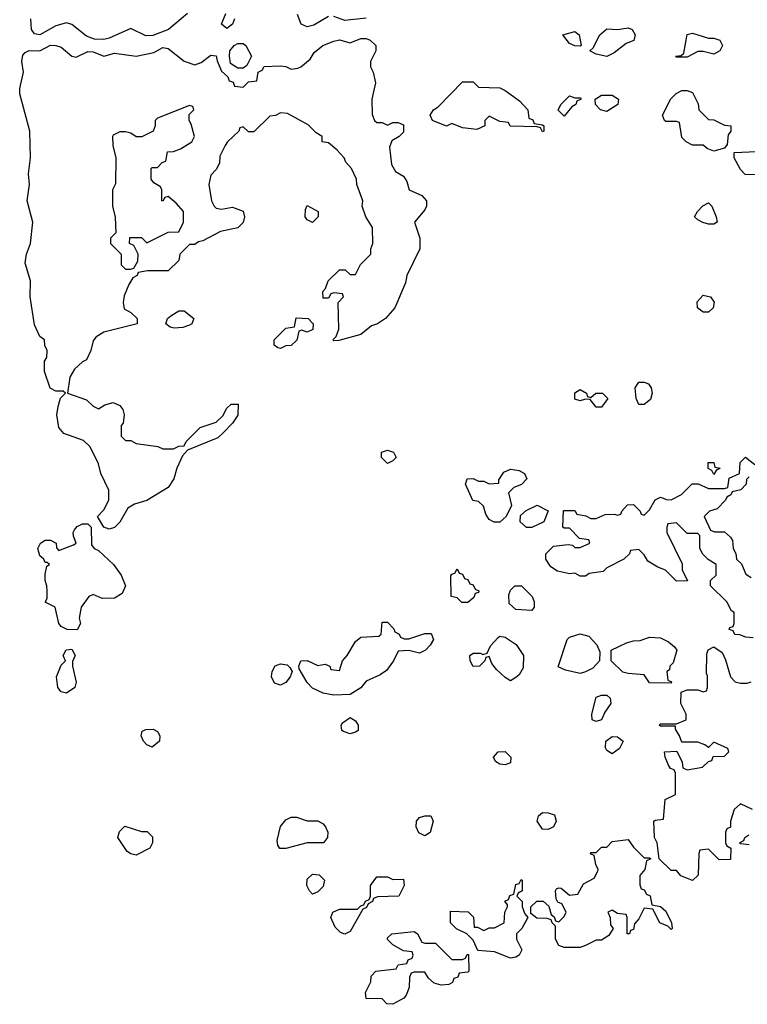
# Model space of a CAD drawing. Header units: inches. Extents: x 2769379 to 2883802, y 684208 to 828654.
# Tile 266 of 298: x 2833515 to 2836235, y 813426 to 817107. Entities that reach past the tile are written whole.
import ezdxf

# ---------------------------------------------------------------- set-up
doc = ezdxf.new("R2010")
doc.units = ezdxf.units.IN
doc.header["$MEASUREMENT"] = 0
doc.layers.add('C8831', color=7, linetype='Continuous')

msp = doc.modelspace()

# ---------------------------------------------------------------- linework, layer by layer
at = {"layer": 'C8831', "color": 2, "elevation": 2}
for points in [[(2834142, 817130), (2834071.3, 817070), (2834012.8, 817047.2), (2833986, 817046), (2833930, 817074), (2833850, 817037), (2833830, 817032), (2833794.2, 817034.2), (2833765.1, 817045.1), (2833710, 817089), (2833690, 817095.3), (2833650, 817084), (2833590.6, 817049.4), (2833570, 817054), (2833559.3, 817070), (2833557, 817110)], [(2834318, 817110), (2834311, 817090), (2834290, 817074), (2834269.3, 817090), (2834286, 817130)], [(2834670, 817119), (2834614.4, 817085.6), (2834590, 817079.5), (2834567, 817090), (2834554, 817126)], [(2834810, 817112.7), (2834730, 817104), (2834690, 817119)], [(2836256.4, 814796.4), (2836230, 814798), (2836207.3, 814807.3), (2836188.4, 814808.4), (2836182, 814822), (2836167.3, 814827.3), (2836170, 814834), (2836182, 814838), (2836186, 814850), (2836186, 814890), (2836176.4, 814896.4), (2836158, 814930), (2836098, 814990), (2836098, 815010), (2836118, 815030), (2836118, 815070), (2836088.9, 815088.9), (2836068.7, 815108.7), (2836058, 815130), (2836058, 815178), (2836050, 815186), (2836010, 815186), (2835970, 815226), (2835938, 815222), (2835934, 815210), (2835934, 815190), (2835992, 815072), (2835992, 815050), (2836011.6, 815008.4), (2835970, 815008), (2835928.9, 815048.9), (2835900.2, 815060.2), (2835863.1, 815083.1), (2835850, 815106), (2835830, 815126), (2835798, 815122), (2835794, 815110), (2835774, 815090), (2835710, 815058), (2835696, 815044), (2835643.6, 815036.4), (2835630, 815026), (2835610, 815026), (2835590, 815038), (2835570, 815035.3), (2835525.2, 815045.2), (2835500.9, 815060.9), (2835482, 815090), (2835482, 815110), (2835510, 815138), (2835565.4, 815145.4), (2835582, 815142), (2835590, 815134), (2835610, 815134), (2835646, 815150), (2835642, 815162), (2835607.3, 815167.3), (2835570, 815206), (2835550, 815206), (2835546, 815210), (2835548.4, 815271.6), (2835590, 815272), (2835598, 815258), (2835631.6, 815251.6), (2835650, 815242), (2835670, 815242), (2835703.1, 815256.9), (2835738, 815258), (2835750, 815254), (2835762, 815258), (2835766, 815270), (2835787.3, 815292.7), (2835810, 815294), (2835834, 815270), (2835838, 815258), (2835850, 815254), (2835870, 815274), (2835890, 815312), (2835910, 815322), (2835932.7, 815312.7), (2835950, 815312), (2835988.4, 815331.6), (2836028.4, 815371.6), (2836051.6, 815371.6), (2836090, 815354), (2836150, 815354), (2836162, 815358), (2836167.3, 815392.7), (2836206, 815410), (2836208.4, 815451.6), (2836228.4, 815471.6), (2836263.6, 815443.6)], [(2836242, 815398), (2836232, 815388), (2836231.3, 815370), (2836211.1, 815348.9), (2836178, 815342), (2836174, 815330), (2836158, 815322), (2836154, 815310), (2836122, 815278), (2836094, 815270), (2836074, 815250), (2836098, 815198), (2836112.7, 815192.7), (2836150, 815192), (2836172.7, 815172.7), (2836179.6, 815159.6), (2836182, 815130), (2836191.6, 815111.6), (2836194, 815090), (2836212.7, 815072.7), (2836230, 815034), (2836250, 815022)], [(2836254.6, 814154.6), (2836210, 814175.3), (2836186, 814154), (2836172, 814110), (2836171.6, 814088.4), (2836158, 814082), (2836154, 814070), (2836154, 814030), (2836158, 814018), (2836174, 814010), (2836172.7, 813967.3), (2836130, 813966), (2836090, 814006), (2836058, 814002), (2836054, 813990), (2836051.1, 813908.9), (2836030, 813888.7), (2835986, 813906), (2835970, 813926), (2835950, 813926), (2835906, 813970), (2835898, 814030), (2835888, 814050), (2835886, 814110), (2835890, 814114), (2835922, 814118), (2835928.4, 814191.6), (2835966, 814210), (2835966, 814290), (2835962, 814302), (2835947.3, 814307.3), (2835940.4, 814320.4), (2835928, 814350), (2835926, 814370), (2835972, 814372), (2835991.6, 814331.6), (2835994, 814310), (2836010, 814302), (2836067.3, 814312.7), (2836090, 814334), (2836102, 814338), (2836107.3, 814352.7), (2836150, 814354), (2836166, 814370), (2836162, 814382), (2836110, 814406), (2836090, 814386), (2836076.4, 814396.4), (2836050, 814406), (2835990, 814406), (2835982, 814430), (2835966, 814454), (2835966, 814466), (2835910, 814466), (2835906, 814470), (2835910, 814474), (2835970, 814474), (2836006, 814490), (2836006, 814510), (2835986, 814550), (2835987.3, 814592.7), (2836010, 814602), (2836050, 814602), (2836070, 814594), (2836082, 814598), (2836086, 814610), (2836086, 814654), (2836082, 814662), (2836084, 814736), (2836088.7, 814751.3), (2836110, 814762), (2836141, 814741), (2836153.7, 814713.7), (2836172, 814650), (2836190, 814632), (2836210, 814626), (2836234, 814626), (2836250, 814632)], [(2836242, 814022), (2836210, 814026), (2836206, 814030), (2836222, 814038), (2836226, 814050), (2836240.4, 814059.6)]]:
    msp.add_lwpolyline(points, dxfattribs=at)
for points in [[(2835610, 817008), (2835590, 817009), (2835570, 817018), (2835546, 817050), (2835590, 817062.8), (2835606, 817050), (2835614, 817010)], [(2835710, 816969), (2835670, 816978), (2835646, 816990), (2835659, 817001), (2835683.7, 817050), (2835710, 817072.4), (2835750, 817070.5), (2835790, 817076.3), (2835804.7, 817070), (2835816, 817050), (2835811.1, 817028.9), (2835782, 817018), (2835736.8, 816983.2)], [(2836090, 817038), (2836110, 817038), (2836132, 817030), (2836142, 817010), (2836132, 816990), (2836110, 816978), (2836070, 816988), (2836050, 816988), (2836010, 816966), (2835970, 816966), (2835966, 816970), (2835987.3, 816972.7), (2835998, 816982), (2836010, 817051.3), (2836030, 817056)], [(2834850, 816722), (2834870, 816722), (2834890, 816712), (2834910, 816722), (2834930, 816722), (2834950, 816714), (2834950, 816686), (2834934, 816670), (2834906, 816654), (2834898, 816630), (2834905.4, 816565.4), (2834919.6, 816539.6), (2834950, 816522), (2834962, 816502), (2834971, 816471), (2835018, 816450), (2835036.3, 816430), (2835036.3, 816410), (2835030, 816395.3), (2834991, 816350), (2835011, 816290), (2835010.8, 816250), (2834962, 816150), (2834956.9, 816123.1), (2834918, 816030), (2834882, 815990), (2834852, 815970), (2834830, 815962), (2834790.7, 815929.3), (2834708, 815908), (2834690, 815906), (2834686, 815910), (2834698, 815922), (2834708, 815950), (2834706, 816050), (2834726, 816070), (2834722, 816082), (2834690, 816086), (2834678, 816082), (2834670, 816066), (2834650, 816066), (2834648, 816090), (2834658, 816102), (2834668, 816130), (2834710, 816172), (2834731.6, 816171.6), (2834750, 816154), (2834770, 816154), (2834788.9, 816191.1), (2834828, 816230), (2834828, 816250), (2834835.3, 816270), (2834834, 816330), (2834808.7, 816370), (2834795.3, 816410), (2834798, 816430), (2834775.3, 816490), (2834774, 816510), (2834755.3, 816550), (2834734.6, 816574.6), (2834728, 816590), (2834700.4, 816620.4), (2834670, 816646), (2834646, 816650), (2834646, 816670), (2834623.1, 816683.1), (2834593.6, 816713.6), (2834516.4, 816756.4), (2834490, 816758), (2834471.6, 816748.4), (2834450, 816746), (2834390, 816688), (2834370, 816688), (2834350, 816706), (2834338, 816702), (2834334, 816690), (2834292, 816650), (2834283.6, 816636.4), (2834263.6, 816596.4), (2834262, 816570), (2834250, 816546), (2834230, 816526), (2834222, 816490), (2834232, 816430), (2834242, 816410), (2834250, 816402), (2834270, 816398), (2834310, 816406), (2834350, 816391), (2834356, 816370), (2834350.9, 816349.1), (2834330, 816328.7), (2834265.4, 816314.6), (2834199.6, 816280.4), (2834183.6, 816276.4), (2834170, 816266), (2834150, 816266), (2834114, 816230), (2834110, 816206), (2834070, 816168), (2833992.7, 816167.3), (2833958, 816162), (2833954, 816150), (2833938, 816142), (2833923.6, 816116.4), (2833905.4, 816074.6), (2833902, 816050), (2833905.4, 816025.4), (2833930, 816012), (2833954, 815990), (2833954, 815970), (2833830, 815938), (2833799.6, 815920.4), (2833790, 815906), (2833781, 815870), (2833764.7, 815835.3), (2833750, 815828), (2833719.6, 815800.4), (2833702, 815770), (2833694, 815710), (2833765.4, 815685.4), (2833790, 815662), (2833810, 815652), (2833833.6, 815666.4), (2833864.7, 815675.3), (2833890, 815664.7), (2833901, 815650), (2833906, 815630), (2833902, 815598), (2833894, 815590), (2833894, 815550), (2833910, 815534), (2833930, 815534), (2833950, 815522), (2834031.1, 815511.1), (2834050, 815502), (2834090, 815502), (2834110, 815512), (2834130, 815514), (2834138, 815530), (2834190, 815582), (2834250, 815602), (2834274.6, 815625.4), (2834290, 815654), (2834306, 815670), (2834332, 815670), (2834330, 815628), (2834310, 815598), (2834276.9, 815563.1), (2834256, 815544), (2834142, 815498), (2834123.6, 815476.4), (2834102, 815430), (2834091.3, 815390), (2834070, 815358), (2833990.5, 815309.5), (2833944, 815296), (2833918.8, 815281.2), (2833890, 815228.7), (2833870, 815208.7), (2833850, 815202), (2833829, 815209), (2833806, 815250), (2833830, 815274), (2833848, 815310), (2833848.4, 815348.4), (2833818, 815410), (2833810, 815446), (2833778, 815510), (2833753.6, 815533.6), (2833680.2, 815560.2), (2833662, 815582), (2833654, 815630), (2833659, 815661), (2833668, 815692), (2833686, 815710), (2833678, 815718), (2833650, 815718), (2833629, 815729), (2833608.4, 815791.6), (2833608, 815830), (2833616.4, 815843.6), (2833618, 815870), (2833608.9, 815888.9), (2833608, 815910), (2833590, 815922), (2833570, 815966), (2833554, 816070), (2833556, 816130), (2833535.9, 816195.9), (2833540.5, 816230), (2833555.6, 816270), (2833563.6, 816350), (2833543.5, 816430), (2833552, 816490), (2833548, 816530), (2833555.6, 816590), (2833552.7, 816690), (2833515.1, 816830), (2833515.6, 816850), (2833529.3, 816910), (2833522.7, 816950), (2833526.6, 816973.4), (2833535.5, 816984.5), (2833550, 816991), (2833590, 816990.8), (2833630, 817010.8), (2833650, 817010.7), (2833670, 817004), (2833710, 816970.8), (2833726.8, 816966.8), (2833770, 816987.3), (2833790, 816986.8), (2833830, 816970.7), (2833870, 816982), (2833950, 816970.8), (2834016.2, 816983.8), (2834050, 817002.8), (2834070, 816998.8), (2834130, 816951.3), (2834170, 816938), (2834194, 816946), (2834230, 816974), (2834250, 816972), (2834252.7, 816952.7), (2834270, 816914), (2834292.7, 816892.7), (2834298, 816878), (2834312.7, 816872.7), (2834318, 816858), (2834350, 816854), (2834370, 816874), (2834402, 816878), (2834406, 816910), (2834422, 816918), (2834428.4, 816931.6), (2834490, 816934), (2834510, 816932), (2834530, 816922), (2834554.6, 816925.4), (2834566, 816930), (2834600.4, 816959.6), (2834616.4, 816983.6), (2834648, 817010), (2834690, 817026.8), (2834710, 817031), (2834750, 817020.7), (2834790, 817036.3), (2834810, 817036.3), (2834824.7, 817030), (2834846.8, 817010), (2834846.8, 816990), (2834826, 816950), (2834826.8, 816930), (2834836, 816910), (2834844.7, 816870), (2834832, 816810), (2834832.7, 816752.7), (2834842, 816730)], [(2834330, 816926), (2834303.1, 816943.1), (2834299, 816970), (2834301.2, 816990), (2834317.2, 817010), (2834330, 817018), (2834350, 817017.1), (2834360.7, 817010), (2834381, 816970), (2834364.7, 816935.3), (2834350, 816926)], [(2835470, 816688), (2835462, 816702), (2835450, 816706), (2835348.4, 816708.4), (2835342, 816722), (2835310, 816726), (2835270, 816746), (2835254, 816730), (2835254, 816710), (2835223.6, 816696.4), (2835170, 816702), (2835130, 816718), (2835110, 816708), (2835058, 816730), (2835049, 816750), (2835062, 816770), (2835079, 816781), (2835170, 816874), (2835210, 816874), (2835230, 816854), (2835310, 816852), (2835330, 816842), (2835383.6, 816803.6), (2835414, 816770), (2835418, 816738), (2835432.7, 816732.7), (2835438, 816718), (2835470, 816714), (2835474, 816710), (2835474, 816690)], [(2836110, 816615.3), (2836085.2, 816625.2), (2836070, 816638), (2836030, 816638), (2836006, 816650), (2835990, 816666), (2835982, 816722), (2835970, 816726), (2835930, 816726), (2835926, 816730), (2835918, 816750), (2835949.3, 816810.7), (2835969.2, 816830.8), (2835990, 816842), (2836010, 816842), (2836030, 816834), (2836051.6, 816791.6), (2836054, 816770), (2836090, 816734), (2836110, 816732), (2836150, 816712), (2836174, 816710), (2836174, 816690), (2836163.6, 816676.4), (2836159.6, 816640.4), (2836150, 816626)], [(2835590, 816814), (2835610, 816814), (2835614, 816810), (2835598, 816802), (2835594, 816790), (2835579.6, 816780.4), (2835550, 816746), (2835528.4, 816768.4), (2835538, 816790), (2835570, 816822)], [(2835710, 816764), (2835686, 816770), (2835668, 816790), (2835666, 816810), (2835690, 816824.7), (2835730, 816824.7), (2835754, 816810), (2835750.7, 816789.3)], [(2834150, 816786), (2834030, 816738), (2834022, 816730), (2834022, 816710), (2834014, 816690), (2833971.1, 816668.9), (2833950, 816668.7), (2833930, 816682), (2833910, 816688), (2833890, 816688), (2833864.7, 816675.3), (2833862, 816670), (2833863.6, 816636.4), (2833874, 816590), (2833872.7, 816492.7), (2833862, 816470), (2833862, 816410), (2833871.6, 816368.4), (2833874, 816310), (2833854, 816290), (2833854, 816270), (2833894, 816230), (2833894, 816190), (2833910, 816174), (2833930, 816174), (2833942, 816178), (2833956.4, 816203.6), (2833958, 816230), (2833942, 816262), (2833926, 816270), (2833927.3, 816292.7), (2833970, 816292), (2833990, 816272), (2834070, 816312), (2834110, 816314), (2834128, 816350), (2834128, 816390), (2834100.4, 816420.4), (2834070, 816446), (2834058, 816442), (2834050, 816428), (2834046, 816430), (2834046, 816470), (2834042, 816482), (2834016.4, 816496.4), (2834006, 816510), (2834006, 816550), (2834010, 816554), (2834030, 816554), (2834047.3, 816572.7), (2834062, 816578), (2834067.3, 816612.7), (2834090, 816614), (2834116.4, 816623.6), (2834158, 816650), (2834168, 816670), (2834156.4, 816716.4), (2834148, 816730), (2834148, 816752), (2834166, 816770), (2834162, 816782)], [(2836332.7, 816572.7), (2836372.7, 816572.7), (2836370, 816566), (2836338, 816562), (2836334, 816550), (2836310, 816526), (2836227.3, 816527.3), (2836210, 816546), (2836186, 816590), (2836186, 816610), (2836270, 816614), (2836290, 816594), (2836310, 816592)], [(2834610, 816349), (2834590, 816358), (2834582, 816370), (2834583.1, 816396.9), (2834590, 816412), (2834631.3, 816390), (2834630.9, 816369.1)], [(2836090, 816342), (2836068.9, 816348.9), (2836050, 816358), (2836038, 816370), (2836048.7, 816390), (2836069.3, 816410.7), (2836090, 816422), (2836102, 816410), (2836118, 816370), (2836122, 816350), (2836110, 816342)], [(2836070, 816012.7), (2836049.3, 816030), (2836047.6, 816052.4), (2836070, 816076.3), (2836098, 816070), (2836110.5, 816050.5), (2836106.8, 816030), (2836090, 816013.2)], [(2834092.9, 815952.9), (2834077.2, 815957.2), (2834062, 815970), (2834068, 815990), (2834080.1, 815999.9), (2834110, 816018.8), (2834130, 816018.8), (2834166, 815990), (2834158, 815970), (2834150, 815965.2), (2834124.5, 815955.5)], [(2834590, 815938), (2834570, 815946), (2834558, 815942), (2834551.6, 815908.4), (2834530, 815888.7), (2834510, 815888), (2834490, 815878), (2834480.4, 815880.4), (2834466, 815890), (2834466, 815910), (2834510, 815954), (2834542, 815958), (2834548.4, 815991.6), (2834594, 815990), (2834612, 815970), (2834611.3, 815948.7)], [(2835830, 815668), (2835819, 815690), (2835815.3, 815730), (2835830, 815752), (2835850, 815752), (2835865.4, 815745.4), (2835876, 815730), (2835878.8, 815710), (2835873.4, 815686.6), (2835850, 815668)], [(2835650, 815694), (2835668.9, 815711.1), (2835694, 815710), (2835714, 815690), (2835690, 815658), (2835670, 815658), (2835647.3, 815687.3), (2835630, 815688), (2835610, 815682), (2835590, 815688), (2835590, 815712), (2835610, 815724.7), (2835634, 815710), (2835638, 815698)], [(2834890, 815448), (2834868, 815470), (2834868, 815490), (2834890, 815498), (2834912, 815490), (2834922, 815470), (2834910, 815458)], [(2836110, 815406), (2836102, 815422), (2836088.4, 815428.4), (2836088.4, 815451.6), (2836110, 815451.3), (2836114, 815434), (2836134, 815430), (2836118, 815422)], [(2835310, 815228), (2835288.4, 815228.4), (2835270, 815238), (2835258, 815258), (2835248.4, 815288.4), (2835230, 815306), (2835208.9, 815308.9), (2835182, 815370), (2835188, 815390), (2835210, 815392), (2835230, 815382), (2835250, 815382), (2835270, 815372), (2835306, 815374), (2835306, 815386), (2835324.7, 815415.3), (2835350, 815426), (2835382, 815422), (2835402, 815410), (2835411, 815390), (2835390.9, 815369.1), (2835362, 815358), (2835342, 815338), (2835354, 815290), (2835334, 815250)], [(2835410, 815208), (2835386, 815230), (2835387.3, 815252.7), (2835408.4, 815271.6), (2835450, 815292), (2835491.1, 815271.1), (2835474, 815230), (2835430, 815208)], [(2833823.1, 814943.1), (2833790, 814958), (2833774, 814950), (2833744.7, 814910), (2833738, 814870), (2833742, 814850), (2833730, 814826), (2833692.7, 814827.3), (2833670, 814838), (2833662, 814850), (2833648, 814910), (2833610, 814928.7), (2833617.2, 814942.8), (2833618, 814970), (2833617, 814990), (2833609.7, 815010), (2833610, 815034), (2833616.4, 815063.6), (2833626, 815070), (2833618, 815078), (2833610, 815078), (2833605.2, 815090), (2833590, 815102.7), (2833583, 815130), (2833592.7, 815150), (2833610, 815161.6), (2833630, 815160.7), (2833652, 815150), (2833652.7, 815132.7), (2833662, 815122), (2833716.4, 815143.6), (2833726, 815150), (2833716.4, 815176.4), (2833715.3, 815190), (2833720.2, 815199.8), (2833730, 815212), (2833750, 815222), (2833770, 815222), (2833782, 815210), (2833783.6, 815143.6), (2833794, 815130), (2833810, 815122), (2833866, 815070), (2833894.8, 815030), (2833911, 814990), (2833898, 814962), (2833870, 814944)], [(2835190, 814928), (2835168.4, 814928.4), (2835150, 814946), (2835128, 814950), (2835127.3, 815027.3), (2835130, 815034), (2835142, 815038), (2835150, 815054), (2835158, 815038), (2835170, 815034), (2835178, 815018), (2835190, 815014), (2835198, 814998), (2835210, 814994), (2835218, 814978), (2835231.6, 814971.6), (2835230, 814966), (2835218, 814962), (2835212.7, 814947.3)], [(2835430, 814898), (2835370, 814902), (2835344.7, 814924.7), (2835343.1, 814956.9), (2835350, 814974), (2835366, 814990), (2835390.9, 814990.9), (2835430.9, 814950.9), (2835438, 814930), (2835438, 814910)], [(2834970, 814792), (2835030, 814812), (2835052.7, 814812.7), (2835062, 814790), (2835050, 814768), (2835032, 814750), (2835010, 814739), (2834970, 814748), (2834930, 814746), (2834912, 814710), (2834886.4, 814673.6), (2834862.8, 814657.2), (2834810, 814634), (2834790, 814609), (2834750, 814584), (2834690, 814582), (2834650, 814588.7), (2834610, 814608), (2834589.1, 814629.1), (2834560.4, 814680.4), (2834558, 814690), (2834566, 814710), (2834590, 814711.3), (2834630, 814692), (2834656.9, 814696.9), (2834674, 814690), (2834678, 814678), (2834710, 814674), (2834722, 814710), (2834739, 814730), (2834770, 814782), (2834790, 814798), (2834858, 814802), (2834866, 814810), (2834870, 814854), (2834890, 814854), (2834914, 814830), (2834918, 814818), (2834934, 814810), (2834938, 814798), (2834952.7, 814792.7)], [(2835610, 814662), (2835555.3, 814675.3), (2835528, 814688), (2835562, 814790), (2835570, 814798), (2835610, 814811.3), (2835642, 814802), (2835672, 814770), (2835683.6, 814743.6), (2835682, 814710), (2835657.3, 814682.7), (2835630, 814668.7)], [(2835350, 814635.3), (2835330, 814648), (2835297.2, 814677.2), (2835280.2, 814700.2), (2835270, 814726), (2835258, 814722), (2835254, 814710), (2835234, 814690), (2835210, 814689), (2835199, 814710), (2835198, 814730), (2835210, 814738), (2835238, 814738), (2835246, 814734), (2835262, 814738), (2835274.6, 814765.4), (2835303.1, 814796.9), (2835310, 814802), (2835330, 814798), (2835370.6, 814770.6), (2835398.8, 814730), (2835396.8, 814683.2), (2835382.8, 814657.2), (2835370, 814648)], [(2835950, 814626), (2835870, 814628), (2835850, 814658), (2835790, 814662), (2835770, 814668), (2835726, 814710), (2835726, 814750), (2835783.1, 814776.9), (2835810, 814784.7), (2835834.6, 814785.4), (2835870, 814798), (2835910, 814796), (2835941, 814781), (2835962.8, 814762.8), (2835971, 814750), (2835957.5, 814702.5), (2835946, 814690), (2835943.6, 814676.4), (2835934, 814670), (2835938, 814638), (2835952, 814632)], [(2833690, 814588.7), (2833670, 814594), (2833657.2, 814610), (2833653.2, 814650), (2833670, 814694), (2833686, 814710), (2833678, 814730), (2833688.4, 814751.6), (2833710, 814754), (2833722, 814730), (2833712.7, 814707.3), (2833712, 814690), (2833726, 814630), (2833721, 814610)], [(2834490, 814619), (2834467, 814627), (2834456, 814650), (2834459.3, 814670), (2834470, 814690.8), (2834490, 814698.8), (2834514.8, 814694.8), (2834525.4, 814685.4), (2834534, 814670), (2834526, 814650), (2834510, 814628.7)], [(2835670, 814482.7), (2835655.3, 814490), (2835654, 814510), (2835670, 814574), (2835690, 814582), (2835710, 814582), (2835722, 814570), (2835724.7, 814550), (2835702.4, 814517.6), (2835690, 814489.3)], [(2834750, 814437.6), (2834725.3, 814445.3), (2834719.3, 814450), (2834717.2, 814470), (2834721.5, 814478.5), (2834750, 814498), (2834770, 814486), (2834780.7, 814470), (2834780.7, 814450), (2834770, 814443.6)], [(2834010, 814386.9), (2833990, 814396.2), (2833977.6, 814410), (2833969.4, 814430), (2833973.2, 814446.8), (2833986.3, 814453.7), (2834014.4, 814454.4), (2834030, 814446), (2834039.1, 814430), (2834037.1, 814410)], [(2835730, 814362), (2835710, 814375.3), (2835705.1, 814385.1), (2835706.6, 814410), (2835730, 814427.3), (2835750, 814426), (2835771.3, 814410), (2835757.5, 814382.5)], [(2835330, 814321.2), (2835310, 814324), (2835293.2, 814333.2), (2835286.6, 814350), (2835304, 814370), (2835330, 814370.4), (2835351.3, 814350), (2835350, 814329)], [(2834590, 814111.3), (2834630, 814111.3), (2834650, 814101), (2834658.8, 814090), (2834666.8, 814070), (2834666, 814050), (2834650.4, 814029.6), (2834590, 814029.2), (2834510, 814008.7), (2834488, 814008), (2834480.4, 814020.4), (2834478, 814038), (2834489.4, 814090.6), (2834510, 814116), (2834530, 814126), (2834550, 814126)], [(2835030, 814055.3), (2835007.2, 814067.2), (2834997.2, 814090), (2834999, 814110), (2835010, 814124.7), (2835030, 814131), (2835052, 814130), (2835061, 814110), (2835050, 814068)], [(2835490, 814079.3), (2835470, 814081.2), (2835449.4, 814110), (2835454, 814130), (2835470, 814142.8), (2835490, 814142), (2835514, 814134), (2835521, 814110), (2835510, 814089)], [(2833950, 813984), (2833930, 813988.7), (2833917.2, 813997.2), (2833882, 814050), (2833888.4, 814071.6), (2833908.4, 814091.6), (2833970, 814072), (2833991.6, 814071.6), (2834011.6, 814051.6), (2834012, 814030), (2834002, 814010)], [(2835850, 813974), (2835870, 813974), (2835874, 813970), (2835858, 813962), (2835852, 813930), (2835832.7, 813907.3), (2835832.7, 813872.7), (2835838, 813858), (2835850, 813854), (2835858, 813838), (2835871.6, 813831.6), (2835878, 813798), (2835910, 813792), (2835930, 813774), (2835952, 813730), (2835954, 813710), (2835950, 813706), (2835938, 813718), (2835908, 813730), (2835882, 813782), (2835850, 813786), (2835830, 813746), (2835812.7, 813727.3), (2835810, 813706), (2835798, 813702), (2835794, 813690), (2835788.9, 813688.9), (2835786, 813690), (2835786, 813750), (2835782, 813762), (2835750, 813766), (2835730, 813778), (2835714, 813770), (2835722, 813750), (2835723.6, 813723.6), (2835734, 813710), (2835716.9, 813683.1), (2835690, 813666), (2835670, 813666), (2835630, 813646), (2835610, 813638), (2835550, 813638), (2835530, 813646), (2835518, 813670), (2835518, 813718), (2835506, 813730), (2835502, 813742), (2835487.3, 813747.3), (2835448, 813748), (2835426, 813766), (2835426, 813790), (2835448.4, 813811.6), (2835471.6, 813811.6), (2835492.7, 813792.7), (2835502, 813762), (2835512.7, 813752.7), (2835518, 813738), (2835530, 813734), (2835550, 813754), (2835558, 813770), (2835542, 813802), (2835527.3, 813807.3), (2835520.4, 813820.4), (2835518, 813850), (2835522, 813858), (2835530, 813862), (2835539.6, 813859.6), (2835570, 813834), (2835602, 813838), (2835623.1, 813876.9), (2835662, 813898), (2835676.4, 813923.6), (2835678, 813930), (2835668.4, 813948.4), (2835662, 813982), (2835648.4, 813988.4), (2835650, 813994), (2835670, 813994), (2835690, 814014), (2835710, 814014), (2835730, 814034), (2835790, 814042), (2835810, 814014)], [(2834610, 813838), (2834598, 813850), (2834588, 813870), (2834590, 813894), (2834610, 813912), (2834634, 813910), (2834654, 813890), (2834650, 813866), (2834630, 813846)], [(2834910, 813892), (2834950, 813894), (2834952, 813870), (2834932, 813830), (2834852.7, 813827.3), (2834838, 813822), (2834834, 813810), (2834818, 813802), (2834812, 813788), (2834798, 813782), (2834750, 813698), (2834730, 813688), (2834714.6, 813694.6), (2834694.6, 813714.6), (2834678, 813750), (2834686, 813770), (2834710, 813782), (2834778, 813782), (2834790, 813794), (2834802, 813798), (2834808, 813812), (2834822, 813818), (2834826, 813830), (2834826, 813870), (2834850, 813902), (2834890, 813902)], [(2835350, 813598), (2835290, 813622), (2835227.3, 813627.3), (2835210, 813666), (2835186, 813690), (2835148.4, 813708.4), (2835126, 813730), (2835126, 813774), (2835192, 813772), (2835211.6, 813751.6), (2835214, 813714), (2835226, 813714), (2835250, 813702), (2835270, 813712), (2835290, 813712), (2835326, 813730), (2835328, 813770), (2835338, 813790), (2835338, 813798), (2835328, 813812), (2835342, 813818), (2835347.3, 813832.7), (2835362, 813838), (2835370, 813874), (2835382, 813878), (2835390, 813892), (2835394, 813890), (2835394, 813850), (2835378, 813842), (2835374, 813830), (2835394, 813810), (2835394, 813790), (2835403.6, 813763.6), (2835414, 813750), (2835392, 813710), (2835372, 813690), (2835372, 813670), (2835392, 813630), (2835382, 813610), (2835370, 813602)], [(2835030, 813654), (2835070, 813654), (2835130, 813594), (2835170, 813594), (2835182, 813598), (2835187.3, 813612.7), (2835192.7, 813612.7), (2835194, 813550), (2835190, 813546), (2835158, 813542), (2835152.7, 813527.3), (2835138, 813522), (2835132.7, 813507.3), (2835119.6, 813500.4), (2835090, 813498), (2835064.7, 813504.7), (2835043.1, 813523.1), (2835030, 813546), (2834990, 813546), (2834978, 813542), (2834972.7, 813527.3), (2834971.1, 813488.9), (2834959.8, 813460.2), (2834950.9, 813449.1), (2834910, 813426), (2834887.3, 813427.3), (2834870, 813446), (2834810, 813448), (2834808, 813470), (2834828, 813510), (2834828.4, 813531.6), (2834846, 813550), (2834922, 813558), (2834930, 813574), (2834962, 813578), (2834967.3, 813592.7), (2834982, 813598), (2834986, 813610), (2834982, 813622), (2834950, 813626), (2834910, 813648), (2834890, 813668), (2834890, 813674), (2834906, 813690), (2834990, 813698), (2835002, 813690), (2835018, 813658)]]:
    msp.add_lwpolyline(points, close=True, dxfattribs=at)

doc.saveas('drawing.dxf')
